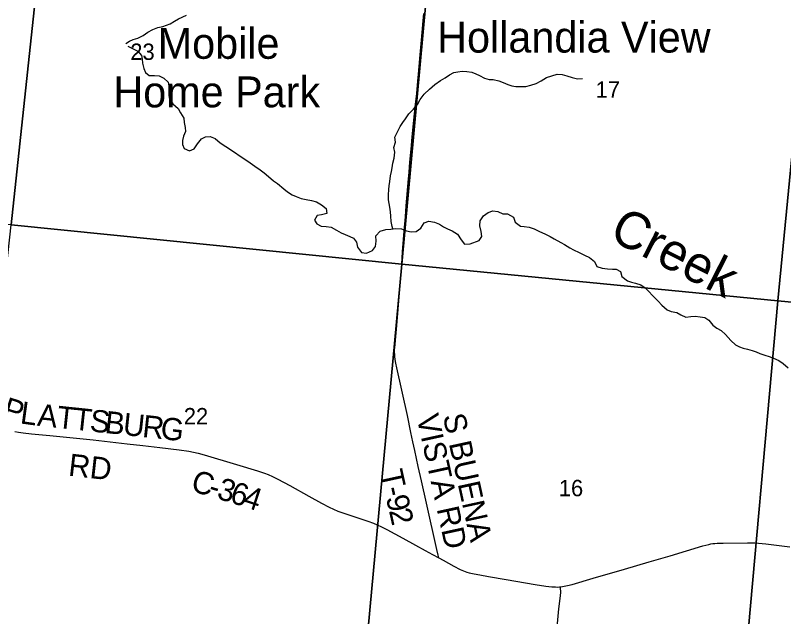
# Model space of a CAD drawing. Extents: x 1410790 to 1770854, y 566777 to 831614.
# Drawn here: x 1641677 to 1652043, y 694121 to 702236 of the extents above; entities that cross this region are included whole.
import ezdxf

# ---------------------------------------------------------------- set-up
doc = ezdxf.new("R2010")
doc.units = 0
for name, color, linetype in [('GM_X_County_Road', 7, 'Continuous'), ('GM_X_County_Road_Text', 7, 'Continuous'), ('GM_X_Minor_River', 7, 'Continuous'), ('GM_X_Minor_River_Text', 7, 'Continuous'), ('GM_X_Section', 7, 'Continuous'), ('GM_X_Section_Text', 7, 'Continuous'), ('GM_X_Township_Road', 7, 'Continuous'), ('GM_X_Township_Road_Text', 7, 'Continuous'), ('GM_X_Unincorporated_Text', 7, 'Continuous')]:
    doc.layers.add(name, color=color, linetype=linetype)

msp = doc.modelspace()

# ---------------------------------------------------------------- linework, layer by layer
at = {"layer": 'GM_X_County_Road'}
for points in [[(1641670, 696621), (1641718, 696611), (1641782, 696601), (1641896, 696588), (1642141, 696566), (1642321, 696550), (1642729, 696507), (1642957, 696482), (1643185, 696455), (1643397, 696430), (1643625, 696406), (1643886, 696374), (1644016, 696355), (1644080, 696343), (1644144, 696328), (1644224, 696306), (1644663, 696173), (1644946, 696088), (1645040, 696058), (1645086, 696041), (1645147, 696014), (1645220, 695978), (1645379, 695892), (1645638, 695749), (1645810, 695654), (1645911, 695600), (1645970, 695572), (1646030, 695546), (1646122, 695512), (1646433, 695408), (1646511, 695381), (1646557, 695362), (1646616, 695335), (1646689, 695297), (1646905, 695179), (1647078, 695085), (1647207, 695015), (1647307, 694960), (1647390, 694915)], [(1649034, 694523), (1649059, 694526), (1649084, 694531), (1649125, 694541), (1649189, 694557), (1649473, 694639), (1649898, 694763), (1650229, 694859), (1650512, 694944), (1650952, 695075), (1651032, 695096), (1651063, 695103), (1651086, 695107), (1651115, 695110), (1651148, 695112), (1651228, 695114), (1651556, 695119), (1651655, 695118), (1651704, 695115), (1651802, 695104), (1652128, 695064)], [(1647390, 694915), (1647449, 694882), (1647593, 694803), (1647680, 694759), (1647725, 694739), (1647771, 694722), (1647802, 694713), (1647866, 694699), (1647946, 694684), (1648059, 694665), (1648301, 694623), (1648689, 694557), (1648835, 694534), (1648916, 694525), (1648965, 694522), (1648995, 694521), (1649020, 694522), (1649034, 694523)]]:
    msp.add_lwpolyline(points, dxfattribs=at)
at = {"layer": 'GM_X_Minor_River'}
for points in [[(1643168, 701855), (1643216, 701888), (1643266, 701912), (1643330, 701928), (1643403, 701963), (1643465, 702011), (1643531, 702046), (1643599, 702074), (1643665, 702085), (1643716, 702103), (1643768, 702120), (1643824, 702160), (1643878, 702191), (1643987, 702239)], [(1643193, 701820), (1643328, 701753), (1643379, 701696), (1643390, 701644), (1643393, 701590), (1643410, 701519), (1643431, 701465), (1643482, 701426), (1643554, 701423), (1643616, 701420), (1643682, 701390), (1643739, 701333), (1643748, 701279), (1643746, 701155), (1643757, 701104), (1643804, 701043), (1643873, 700978), (1643904, 700923), (1643950, 700848), (1643955, 700792), (1643968, 700724), (1643971, 700671), (1643948, 700604), (1643933, 700548), (1643932, 700492), (1643955, 700439), (1644028, 700406), (1644091, 700437), (1644134, 700504), (1644187, 700571), (1644242, 700599), (1644306, 700603), (1644372, 700576), (1644439, 700515), (1644518, 700465), (1644646, 700383), (1644698, 700346), (1644759, 700303), (1644846, 700245), (1644909, 700202), (1644980, 700152), (1645034, 700109), (1645093, 700062), (1645160, 700003), (1645213, 699968), (1645300, 699894), (1645351, 699855), (1645411, 699816), (1645468, 699791), (1645534, 699764), (1645603, 699749), (1645673, 699739), (1645739, 699720), (1645808, 699681), (1645869, 699628), (1645878, 699563), (1645808, 699542), (1645750, 699535), (1645715, 699472), (1645744, 699421), (1645803, 699390), (1645873, 699387), (1645937, 699376), (1646010, 699336), (1646074, 699301), (1646127, 699278), (1646189, 699253), (1646240, 699228), (1646280, 699177), (1646294, 699109), (1646349, 699038), (1646415, 699029), (1646494, 699061), (1646537, 699119), (1646544, 699191), (1646541, 699261), (1646598, 699322), (1646677, 699345), (1646745, 699350), (1646811, 699358), (1646885, 699357), (1646953, 699330), (1647016, 699313), (1647085, 699320), (1647149, 699365), (1647191, 699434), (1647257, 699459), (1647331, 699444), (1647398, 699416), (1647456, 699383), (1647509, 699354), (1647571, 699327), (1647642, 699284), (1647691, 699209), (1647736, 699150), (1647812, 699152), (1647933, 699198), (1647970, 699254), (1647963, 699320), (1647944, 699395), (1647947, 699463)], [(1646769, 699353), (1646763, 699387), (1646750, 699453), (1646744, 699528), (1646741, 699584), (1646731, 699648), (1646720, 699698), (1646712, 699748), (1646711, 699814), (1646717, 699884), (1646720, 699934), (1646728, 699992), (1646741, 700070), (1646751, 700128), (1646760, 700178), (1646770, 700240), (1646787, 700310), (1646796, 700388), (1646786, 700455), (1646807, 700523), (1646797, 700591), (1646828, 700657), (1646867, 700736), (1646907, 700790), (1646942, 700842), (1646984, 700906), (1647051, 700971), (1647105, 701035), (1647138, 701101), (1647192, 701172), (1647263, 701238), (1647339, 701303), (1647414, 701355), (1647476, 701394), (1647536, 701434), (1647594, 701464), (1647646, 701475), (1647704, 701481), (1647770, 701480), (1647834, 701468), (1647888, 701445), (1647940, 701425), (1648005, 701388), (1648069, 701369), (1648125, 701371), (1648201, 701354), (1648259, 701332), (1648324, 701301), (1648378, 701287), (1648430, 701276), (1648500, 701274), (1648566, 701275), (1648632, 701293), (1648706, 701318), (1648770, 701354), (1648843, 701397), (1648915, 701419), (1648987, 701444), (1649057, 701439), (1649119, 701421), (1649188, 701396), (1649260, 701378), (1649330, 701385)], [(1647947, 699463), (1647993, 699530), (1648058, 699577), (1648118, 699600), (1648186, 699587), (1648255, 699558), (1648319, 699559), (1648399, 699513), (1648421, 699444), (1648492, 699389), (1648542, 699388), (1648610, 699377), (1648678, 699354), (1648751, 699320), (1648823, 699287), (1648892, 699250), (1648948, 699219), (1649035, 699173), (1649086, 699142), (1649158, 699101), (1649209, 699072), (1649285, 699034), (1649358, 699001), (1649423, 698968), (1649492, 698915), (1649523, 698848), (1649593, 698825), (1649665, 698815), (1649733, 698810), (1649783, 698813), (1649840, 698780), (1649861, 698712), (1649938, 698652), (1649992, 698635), (1650044, 698622), (1650115, 698599), (1650177, 698560), (1650216, 698517), (1650283, 698448), (1650351, 698380), (1650400, 698325), (1650473, 698260), (1650527, 698239), (1650603, 698228), (1650656, 698193), (1650724, 698165), (1650792, 698174), (1650850, 698175), (1650916, 698166), (1650982, 698159), (1651033, 698124), (1651090, 698053), (1651143, 698016), (1651199, 697981), (1651258, 697928), (1651332, 697848), (1651395, 697789), (1651447, 697762), (1651499, 697745), (1651554, 697730), (1651620, 697711), (1651672, 697694), (1651724, 697673), (1651791, 697650), (1651849, 697631), (1651908, 697609), (1651978, 697578), (1652039, 697539), (1652104, 697480)]]:
    msp.add_lwpolyline(points, dxfattribs=at)
at = {"layer": 'GM_X_Section'}
for points in [[(1636885, 705190), (1642179, 704627), (1641622, 699407), (1636361, 699952)], [(1642179, 704627), (1647378, 704175), (1646893, 698880), (1641622, 699407)], [(1652483, 703724), (1651967, 698385), (1646893, 698880), (1647378, 704175)], [(1652483, 703724), (1657669, 703197), (1657212, 697877), (1651967, 698385)], [(1641622, 699407), (1646893, 698880), (1646387, 693431), (1641025, 693968)], [(1646893, 698880), (1651967, 698385), (1651485, 693012), (1646387, 693431)], [(1651967, 698385), (1657212, 697877), (1656684, 692574), (1651485, 693012)]]:
    msp.add_lwpolyline(points, close=True, dxfattribs=at)
at = {"layer": 'GM_X_Township_Road'}
for points in [[(1647390, 694915), (1647383, 694949), (1647366, 695029), (1647225, 695652), (1647156, 695956), (1647114, 696148), (1647067, 696363), (1647042, 696482), (1647015, 696606), (1646966, 696837), (1646824, 697480), (1646811, 697542), (1646802, 697593), (1646798, 697630), (1646796, 697660), (1646795, 697694), (1646795, 697722), (1646800, 697788), (1646805, 697853), (1646825, 698049), (1646860, 698490), (1646885, 698800), (1646902, 699045), (1646925, 699323), (1646940, 699519), (1646951, 699666), (1646958, 699769), (1646972, 699927), (1646981, 700032), (1646989, 700122), (1647001, 700253), (1647022, 700480), (1647033, 700596), (1647055, 700824), (1647078, 701036), (1647093, 701183), (1647109, 701346), (1647118, 701444), (1647141, 701705), (1647158, 701901), (1647180, 702162), (1647188, 702260)], [(1648987, 693980), (1649012, 694225), (1649032, 694404), (1649035, 694453), (1649034, 694509), (1649034, 694523)]]:
    msp.add_lwpolyline(points, dxfattribs=at)

# ---------------------------------------------------------------- texts
at = {"layer": 'GM_X_County_Road_Text'}
for s, rotation, p in [('P', 341.9895, (1641482, 696805)), ('L', 352.3012, (1641732, 696730)), ('A', 353.877, (1641964, 696699)), ('T', 353.8845, (1642226, 696670)), ('T', 353.8836, (1642449, 696647)), ('S', 353.8849, (1642672, 696623)), ('B', 353.8833, (1642874, 696601)), ('U', 353.8845, (1643119, 696575)), ('R', 353.8833, (1643381, 696547)), ('G', 353.8845, (1643626, 696520)), ('RD', 353.5513, (1642383, 696025)), ('C', 343.5129, (1644031, 695822)), ('3', 343.2639, (1644382, 695718)), ('6', 343.2276, (1644557, 695665)), ('-', 343.2738, (1644265, 695753)), ('4', 341.8005, (1644731, 695613))]:
    msp.add_text(s, height=300, rotation=rotation, dxfattribs=at).set_placement(p)
at = {"layer": 'GM_X_Minor_River_Text'}
msp.add_text('Creek', height=500, rotation=333.0052, dxfattribs=at).set_placement((1649670, 699223))
at = {"layer": 'GM_X_Section_Text'}
for s, p in [('23', (1643228, 701635)), ('17', (1649507, 701125)), ('22', (1643950, 696716)), ('16', (1649010, 695746))]:
    msp.add_text(s, height=221, rotation=0, dxfattribs=at).set_placement(p)
at = {"layer": 'GM_X_Township_Road_Text'}
for s, rotation, p in [('VISTA RD', 282.3346, (1647089, 696819)), ('S BUENA', 282.3539, (1647444, 696831)), ('T', 282.3681, (1646601, 696071)), ('-', 282.5295, (1646649, 695852)), ('9', 282.6013, (1646676, 695732)), ('2', 282.6423, (1646716, 695553))]:
    msp.add_text(s, height=300, rotation=rotation, dxfattribs=at).set_placement(p)
at = {"layer": 'GM_X_Unincorporated_Text'}
for s, p in [('Hollandia View', (1647369, 701734)), ('Mobile', (1643598, 701650)), ('Home Park', (1643000, 700995))]:
    msp.add_text(s, height=417, rotation=0, dxfattribs=at).set_placement(p)

doc.saveas('drawing.dxf')
